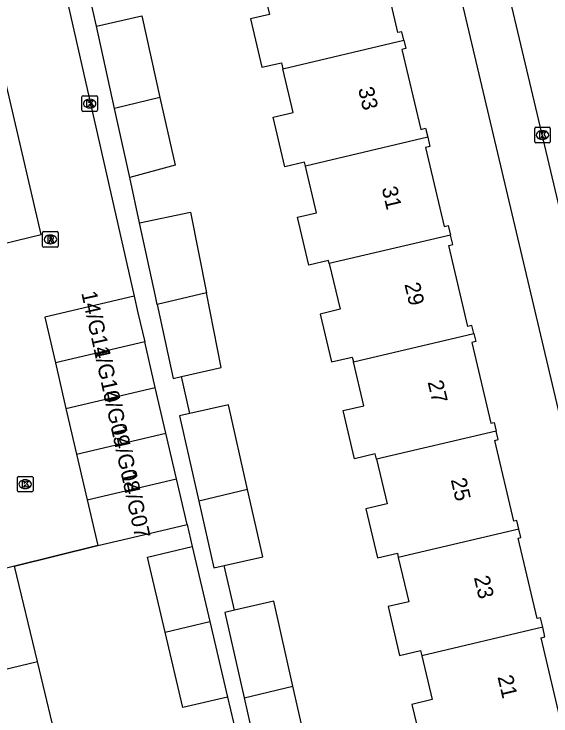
# Model space of a CAD drawing. Extents: x 162026 to 163499, y 387297 to 388169.
# Drawn here: x 162992.04 to 163026.53, y 387704.09 to 387749.15 of the extents above; entities that cross this region are included whole.
import ezdxf

# ---------------------------------------------------------------- set-up
doc = ezdxf.new("R2010")
doc.units = 0
for name, color, linetype in [('IMGEO_Kolk', 7, 'Continuous'), ('IMGEO_Muur', 7, 'Continuous'), ('IMGEO_Pand', 7, 'Continuous'), ('IMGEO_Pand_nummerreeks', 7, 'Continuous'), ('IMGEO_Rijbaan_lokaal_open', 7, 'Continuous'), ('IMGEO_Rioolput', 7, 'Continuous'), ('IMGEO_Voetpad_open', 7, 'Continuous')]:
    doc.layers.add(name, color=color, linetype=linetype)

msp = doc.modelspace()

# ---------------------------------------------------------------- linework, layer by layer
at = {"layer": 'IMGEO_Kolk'}
for p, q in [((162996.404, 387742.976), (162996.404, 387743.828)), ((162996.479, 387743.902), (162997.331, 387743.902)), ((162997.405, 387743.828), (162997.405, 387742.976)), ((162996.892, 387743.682), (162996.917, 387743.682)), ((162997.331, 387742.902), (162996.479, 387742.902)), ((162996.915, 387743.122), (162996.89, 387743.122)), ((163025.484, 387740.953), (163025.484, 387741.805)), ((163025.559, 387741.879), (163026.411, 387741.879)), ((163025.972, 387741.659), (163025.997, 387741.659)), ((163026.485, 387741.805), (163026.485, 387740.953)), ((163025.995, 387741.099), (163025.97, 387741.099)), ((163026.411, 387740.879), (163025.559, 387740.879)), ((162992.262, 387718.542), (162992.262, 387719.394)), ((162992.337, 387719.468), (162993.189, 387719.468)), ((162993.263, 387719.394), (162993.263, 387718.542)), ((162992.75, 387719.248), (162992.775, 387719.248)), ((162992.773, 387718.688), (162992.748, 387718.688)), ((162993.189, 387718.468), (162992.337, 387718.468))]:
    msp.add_line(p, q, dxfattribs=at)
for points in [[(162996.404, 387742.976), (162996.404, 387743.828)], [(162996.479, 387743.902), (162997.331, 387743.902)], [(162997.405, 387743.828), (162997.405, 387742.976)], [(162996.725, 387743.602), (162996.848, 387743.602), (162996.848, 387743.451), (162996.978, 387743.602), (162997.142, 387743.602), (162996.996, 387743.451), (162997.149, 387743.202), (162996.997, 387743.202), (162996.912, 387743.366), (162996.848, 387743.299), (162996.848, 387743.202), (162996.725, 387743.202), (162996.725, 387743.602)], [(162997.331, 387742.902), (162996.479, 387742.902)], [(163025.484, 387740.953), (163025.484, 387741.805)], [(163025.559, 387741.879), (163026.411, 387741.879)], [(163025.805, 387741.579), (163025.928, 387741.579), (163025.928, 387741.428), (163026.058, 387741.579), (163026.222, 387741.579), (163026.076, 387741.428), (163026.229, 387741.179), (163026.077, 387741.179), (163025.992, 387741.343), (163025.928, 387741.276), (163025.928, 387741.179), (163025.805, 387741.179), (163025.805, 387741.579)], [(163026.485, 387741.805), (163026.485, 387740.953)], [(163026.411, 387740.879), (163025.559, 387740.879)], [(162992.262, 387718.542), (162992.262, 387719.394)], [(162992.337, 387719.468), (162993.189, 387719.468)], [(162993.263, 387719.394), (162993.263, 387718.542)], [(162992.583, 387719.168), (162992.706, 387719.168), (162992.706, 387719.017), (162992.836, 387719.168), (162993, 387719.168), (162992.854, 387719.017), (162993.007, 387718.768), (162992.855, 387718.768), (162992.77, 387718.932), (162992.706, 387718.865), (162992.706, 387718.768), (162992.583, 387718.768), (162992.583, 387719.168)], [(162993.189, 387718.468), (162992.337, 387718.468)]]:
    msp.add_lwpolyline(points, dxfattribs=at)
for centre, start, end in [((162996.481, 387743.826), 91.552, 178.448), ((162996.481, 387743.826), 91.552, 178.448), ((162997.329, 387743.826), 1.552, 88.448), ((162997.329, 387743.826), 1.552, 88.448), ((162996.481, 387742.978), 181.552, 268.448), ((162996.481, 387742.978), 181.552, 268.448), ((162997.329, 387742.978), 271.552, 358.448), ((162997.329, 387742.978), 271.552, 358.448), ((163025.561, 387741.803), 91.552, 178.448), ((163025.561, 387741.803), 91.552, 178.448), ((163026.409, 387741.803), 1.552, 88.448), ((163026.409, 387741.803), 1.552, 88.448), ((163025.561, 387740.955), 181.552, 268.448), ((163025.561, 387740.955), 181.552, 268.448), ((163026.409, 387740.955), 271.552, 358.448), ((163026.409, 387740.955), 271.552, 358.448), ((162992.339, 387719.392), 91.552, 178.448), ((162992.339, 387719.392), 91.552, 178.448), ((162993.187, 387719.392), 1.552, 88.448), ((162993.187, 387719.392), 1.552, 88.448), ((162992.339, 387718.544), 181.552, 268.448), ((162992.339, 387718.544), 181.552, 268.448), ((162993.187, 387718.544), 271.552, 358.448), ((162993.187, 387718.544), 271.552, 358.448)]:
    msp.add_arc(centre, 0.0765, start, end, dxfattribs=at)
for centre, major_axis, ratio, start_param, end_param in [((162996.891, 387743.402), (-0.387, 0.002), 0.722429, 4.712389, 7.853982), ((162996.916, 387743.402), (-0.39, 0.002), 0.717154, 1.570796, 4.712389), ((163025.971, 387741.379), (-0.387, 0.002), 0.722429, 4.712389, 7.853982), ((163025.996, 387741.379), (-0.39, 0.002), 0.717154, 1.570796, 4.712389), ((162992.749, 387718.968), (-0.387, 0.002), 0.722429, 4.712389, 7.853982), ((162992.774, 387718.968), (-0.39, 0.002), 0.717154, 1.570796, 4.712389)]:
    msp.add_ellipse(centre, major_axis=major_axis, ratio=ratio, start_param=start_param, end_param=end_param, dxfattribs=at)
at = {"layer": 'IMGEO_Muur'}
msp.add_lwpolyline([(162992.079, 387713.713), (162997.425, 387715.042)], dxfattribs=at)
at = {"layer": 'IMGEO_Pand'}
for points in [[(163017.087, 387747.47), (163016.959, 387748.013), (163016.705, 387747.953), (163016.223, 387750), (163015.477, 387753.167), (163015.741, 387753.229), (163015.609, 387753.79)], [(163007.788, 387751.948), (163008.247, 387750), (163008.453, 387749.124), (163007.237, 387748.838), (163007.969, 387745.727), (163009.222, 387746.023), (163009.313, 387745.638)], [(162997.341, 387748.377), (163000.243, 387749.037), (163001.417, 387743.78)], [(162998.496, 387743.089), (162997.341, 387748.377)], [(163009.313, 387745.638), (163017.087, 387747.47)], [(163017.087, 387747.47), (163017.216, 387746.926), (163016.956, 387746.865), (163018.163, 387741.74), (163018.477, 387741.814), (163018.613, 387741.235)], [(163010.766, 387739.387), (163010.707, 387739.639), (163009.446, 387739.343), (163008.698, 387742.521), (163009.976, 387742.822), (163009.313, 387745.638)], [(163001.417, 387743.78), (162998.496, 387743.089)], [(163001.417, 387743.78), (163002.387, 387739.439), (162999.484, 387738.648)], [(162999.484, 387738.648), (162998.496, 387743.089)], [(163018.613, 387741.235), (163010.766, 387739.387)], [(163018.613, 387741.235), (163018.75, 387740.654), (163018.468, 387740.588), (163019.663, 387735.514), (163019.93, 387735.577), (163020.075, 387734.96)], [(163012.294, 387733.128), (163012.247, 387733.329), (163010.972, 387733.029), (163010.248, 387736.107), (163011.471, 387736.394), (163010.766, 387739.387)], [(163000.111, 387735.746), (163003.376, 387736.438), (163004.404, 387731.257)], [(163001.231, 387730.509), (163001.121, 387731.027), (163000.111, 387735.746)], [(163020.075, 387734.96), (163012.294, 387733.128)], [(163021.577, 387728.642), (163021.455, 387729.158), (163021.193, 387729.096), (163019.97, 387734.288), (163020.219, 387734.347), (163020.075, 387734.96)], [(163012.294, 387733.128), (163012.986, 387730.193), (163011.711, 387729.892), (163012.435, 387726.816), (163013.767, 387727.13), (163013.84, 387726.819)], [(163004.404, 387731.257), (163001.231, 387730.509)], [(163002.792, 387725.877), (163005.355, 387726.462), (163004.404, 387731.257)], [(162999.754, 387731.027), (162994.018, 387729.692), (162994.699, 387726.763)], [(162999.754, 387731.027), (163000, 387729.969), (163000.435, 387728.097)], [(163001.231, 387730.509), (163002.271, 387725.758), (163002.792, 387725.877)], [(163013.84, 387726.819), (163021.577, 387728.642)], [(163021.577, 387728.642), (163021.698, 387728.126), (163021.442, 387728.066), (163022.661, 387722.884), (163022.884, 387722.936), (163023.014, 387722.382)], [(163000.435, 387728.097), (162994.699, 387726.763)], [(163001.117, 387725.167), (163000.435, 387728.097)], [(162994.699, 387726.763), (162995.381, 387723.833)], [(163015.326, 387720.571), (163015.247, 387720.907), (163013.92, 387720.594), (163013.19, 387723.694), (163014.503, 387724.003), (163013.84, 387726.819)], [(162995.381, 387723.833), (163001.117, 387725.167)], [(163001.798, 387722.237), (163001.117, 387725.167)], [(163007.044, 387718.62), (163005.809, 387724.069), (163003.333, 387723.507)], [(162995.381, 387723.833), (162996.062, 387720.903)], [(163003.333, 387723.507), (163002.666, 387723.356), (163003.907, 387717.881)], [(162996.062, 387720.903), (163001.798, 387722.237)], [(163002.48, 387719.307), (163001.798, 387722.237)], [(163023.014, 387722.382), (163015.326, 387720.571)], [(163024.462, 387716.09), (163024.335, 387716.631), (163024.151, 387716.588), (163022.929, 387721.778), (163023.144, 387721.829), (163023.014, 387722.382)], [(162996.062, 387720.903), (162996.743, 387717.973)], [(163015.326, 387720.571), (163016, 387717.71), (163014.638, 387717.39), (163015.381, 387714.235), (163016.664, 387714.536), (163016.727, 387714.268)], [(162996.743, 387717.973), (163002.48, 387719.307)], [(163003.161, 387716.377), (163002.48, 387719.307)], [(163007.044, 387718.62), (163003.907, 387717.881)], [(163005.547, 387713.748), (163008.021, 387714.308), (163007.044, 387718.62)], [(162996.743, 387717.973), (162997.425, 387715.042)], [(163003.907, 387717.881), (163004.878, 387713.596), (163005.547, 387713.748)], [(162997.425, 387715.042), (163000, 387715.641), (163003.161, 387716.377)], [(163024.462, 387716.09), (163016.727, 387714.268)], [(163026, 387709.78), (163025.857, 387710.387), (163025.643, 387710.337), (163024.424, 387715.512), (163024.589, 387715.551), (163024.462, 387716.09)], [(163001.754, 387709.464), (163000.619, 387714.29), (163003.48, 387714.961)], [(163003.48, 387714.961), (163004.611, 387710.152)], [(163016.727, 387714.268), (163017.396, 387711.426), (163016.064, 387711.113), (163016.805, 387707.967), (163018.16, 387708.286), (163018.239, 387707.952)], [(162992.079, 387713.713), (162990.4, 387713.31)], [(162993.551, 387707.585), (162992.079, 387713.713)], [(163009.957, 387706.001), (163008.722, 387711.45), (163006.198, 387710.877)], [(163006.198, 387710.877), (163005.579, 387710.737), (163006.82, 387705.262)], [(163001.754, 387709.464), (163004.611, 387710.152)], [(163004.611, 387710.152), (163005.753, 387705.295)], [(163026, 387709.78), (163018.239, 387707.952)], [(163027.474, 387703.535), (163027.346, 387704.078), (163027.103, 387704.021), (163025.903, 387709.116), (163026.143, 387709.173), (163026, 387709.78)], [(163005.753, 387705.295), (163002.892, 387704.623), (163001.754, 387709.464)], [(163018.239, 387707.952), (163018.9, 387705.14), (163017.602, 387704.835), (163018.334, 387701.728), (163019.62, 387702.031), (163019.697, 387701.704)], [(162986.134, 387705.8), (162993.551, 387707.585)], [(162994.988, 387701.601), (162993.551, 387707.585)], [(163006.82, 387705.262), (163009.957, 387706.001)], [(163008.412, 387701.118), (163010.934, 387701.689), (163009.957, 387706.001)], [(163006.82, 387705.262), (163007.791, 387700.977), (163008.412, 387701.118)]]:
    msp.add_lwpolyline(points, dxfattribs=at)
at = {"layer": 'IMGEO_Rijbaan_lokaal_open'}
for points in [[(163039.254, 387685.294), (163023.93, 387750), (163020.645, 387763.768), (163020.499, 387764.278), (163020.308, 387764.772), (163020.073, 387765.248), (163019.797, 387765.701), (163019.482, 387766.127), (163019.13, 387766.523)], [(162993.023, 387760.262), (162995.456, 387750), (162999.754, 387731.027)], [(162985.663, 387733.033), (162993.797, 387734.988), (162990.271, 387750), (162988.128, 387759.121)], [(162997.425, 387715.042), (162992.079, 387713.713)]]:
    msp.add_lwpolyline(points, dxfattribs=at)
at = {"layer": 'IMGEO_Rioolput'}
for p, q in [((162993.957, 387735.18), (162994.809, 387735.18)), ((162993.882, 387734.254), (162993.882, 387735.106)), ((162994.37, 387734.96), (162994.395, 387734.96)), ((162994.883, 387735.106), (162994.883, 387734.254)), ((162994.393, 387734.4), (162994.368, 387734.4)), ((162994.809, 387734.18), (162993.957, 387734.18))]:
    msp.add_line(p, q, dxfattribs=at)
for points in [[(162993.957, 387735.18), (162994.809, 387735.18)], [(162993.882, 387734.254), (162993.882, 387735.106)], [(162994.471, 387734.878), (162994.219, 387734.88), (162994.219, 387734.48)], [(162994.397, 387734.799), (162994.343, 387734.799), (162994.343, 387734.718)], [(162994.343, 387734.718), (162994.395, 387734.718)], [(162994.883, 387735.106), (162994.883, 387734.254)], [(162994.219, 387734.48), (162994.343, 387734.48), (162994.343, 387734.642), (162994.354, 387734.642)], [(162994.401, 387734.613), (162994.472, 387734.48), (162994.612, 387734.48), (162994.547, 387734.606)], [(162994.809, 387734.18), (162993.957, 387734.18)]]:
    msp.add_lwpolyline(points, dxfattribs=at)
for centre, radius, start, end in [((162993.959, 387735.104), 0.0765, 91.552, 178.448), ((162993.959, 387735.104), 0.0765, 91.552, 178.448), ((162994.807, 387735.104), 0.0765, 1.552, 88.448), ((162994.807, 387735.104), 0.0765, 1.552, 88.448), ((162994.379, 387734.907), 0.19, 274.7715, 282.9687), ((162994.403, 387734.703), 0.0964, 77.0061, 93.1865), ((162994.417, 387734.76), 0.0378, 276.6634, 79.6772), ((162994.47, 387734.768), 0.109, 350.3612, 89.416), ((162994.468, 387734.768), 0.112, 277.5842, 350.9817), ((162994.353, 387734.589), 0.0533, 26.0293, 88.6989), ((162994.452, 387734.553), 0.108, 29.5134, 73.7905), ((162993.959, 387734.256), 0.0765, 181.552, 268.448), ((162993.959, 387734.256), 0.0765, 181.552, 268.448), ((162994.807, 387734.256), 0.0765, 271.552, 358.448), ((162994.807, 387734.256), 0.0765, 271.552, 358.448)]:
    msp.add_arc(centre, radius, start, end, dxfattribs=at)
for centre, major_axis, ratio, start_param, end_param in [((162994.369, 387734.68), (-0.387, 0.002), 0.722429, 4.712389, 7.853982), ((162994.394, 387734.68), (-0.39, 0.002), 0.717154, 1.570796, 4.712389)]:
    msp.add_ellipse(centre, major_axis=major_axis, ratio=ratio, start_param=start_param, end_param=end_param, dxfattribs=at)
at = {"layer": 'IMGEO_Voetpad_open'}
for points in [[(163014.078, 387765.286), (163014.24, 387765.32), (163014.505, 387765.356), (163014.773, 387765.368), (163015.041, 387765.356), (163015.307, 387765.321), (163015.568, 387765.262), (163015.823, 387765.179), (163016.07, 387765.074), (163016.307, 387764.948), (163016.531, 387764.801), (163016.741, 387764.634), (163016.935, 387764.45), (163017.112, 387764.248), (163017.271, 387764.032), (163017.409, 387763.803), (163017.527, 387763.562), (163017.622, 387763.311), (163017.695, 387763.053), (163020.781, 387750), (163035.937, 387685.9)], [(162997.341, 387748.377), (162996.641, 387751.474)], [(163000.111, 387735.746), (162999.484, 387738.648)], [(163003.333, 387723.507), (163002.792, 387725.877)], [(163003.161, 387716.377), (163003.48, 387714.961)], [(163006.198, 387710.877), (163005.547, 387713.748)], [(163005.753, 387705.295), (163006.341, 387702.858)]]:
    msp.add_lwpolyline(points, dxfattribs=at)

# ---------------------------------------------------------------- texts
at = {"layer": 'IMGEO_Pand_nummerreeks'}
for s, rotation, p in [('33', 283.3397, (163014.137, 387744.351)), ('31', 283.3397, (163015.651, 387737.967)), ('29', 283.3397, (163017.112, 387731.803)), ('14/G11', 282.3997, (162996.359, 387731.251)), ('14/G10', 282.3997, (162996.982, 387728.418)), ('14/G09', 282.3997, (162997.607, 387725.576)), ('27', 283.3397, (163018.6, 387725.529)), ('14/G08', 282.3997, (162998.254, 387722.633)), ('14/G07', 282.3997, (162998.899, 387719.698)), ('25', 283.3397, (163020.087, 387719.256)), ('23', 283.3397, (163021.575, 387712.982)), ('21', 283.3397, (163023.09, 387706.598))]:
    msp.add_text(s, height=1, rotation=rotation, dxfattribs=at).set_placement(p)

doc.saveas('drawing.dxf')
